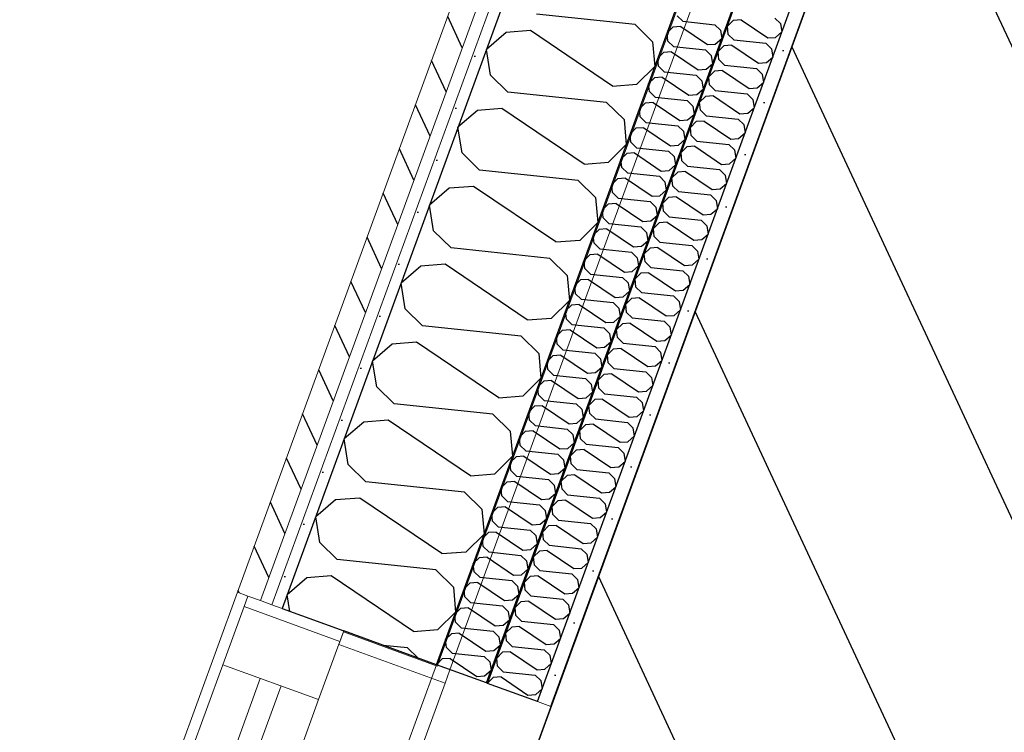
# Model space of a CAD drawing. Header units: millimetres. Extents: x 112481703 to 112588235, y 1264638581 to 1264713486.
# Tile 361 of 487: x 112574795 to 112575683, y 1264682678 to 1264683321. Entities that reach past the tile are written whole.
import ezdxf

# ---------------------------------------------------------------- set-up
doc = ezdxf.new("R2010")
doc.units = ezdxf.units.MM
doc.header["$LTSCALE"] = 0.5
doc.header["$MEASUREMENT"] = 0
doc.linetypes.add('PLINE', pattern=[0])
for name, color, linetype, lineweight in [('234- Vinduer_ dører_ porter', 7, 'Continuous', 0), ('235- Utvendig kledning og overflate', 7, 'Continuous', 0), ('236- Innvendig kledning og overflate', 7, 'Continuous', 0), ('262- Taktekking', 7, 'Continuous', 0)]:
    doc.layers.add(name, color=color, linetype=linetype, lineweight=lineweight)
for name, color, linetype in [('862- M___Nettoareal', 7, 'Continuous'), ('862- M___Nettoareal(Polylinje)', 7, 'Continuous'), ('LA_farge_dekke_asfalt2', 7, 'Continuous'), ('Yttervegger.A225', 7, 'Continuous'), ('Yttervegger.A225 (Skravur)', 7, 'Continuous')]:
    doc.layers.add(name, color=color, linetype=linetype)
pattern_1 = [(249.956, (112557650, 1264717795), (-81.357, 29.68231), [0, -50]), (249.956, (112557682.11, 1264717756.67), (-81.357, 29.68231), [0, -50])]

# ---------------------------------------------------------------- blocks, each defined once
blk = doc.blocks.new('Korridor_14_9', base_point=(112576467.69, 1264681824.89))
at = {"layer": '862- M___Nettoareal(Polylinje)', "linetype": 'PLINE', "flags": 128}
blk.add_lwpolyline([(112572601.77, 1264674908.62), (112573784.51, 1264674477.11), (112574626.15, 1264676783.97), (112575767.2, 1264676367.67), (112576177.67, 1264676217.91), (112577188.97, 1264678989.83), (112578571.29, 1264682778.66), (112579511.2, 1264685354.88), (112580089.16, 1264686939.02), (112578574.08, 1264687491.78), (112577945.57, 1264685769.06), (112576575.95, 1264686268.75), (112573384.41, 1264677520.97), (112565766.91, 1264680300.14), (112564833.5, 1264677741.73), (112566533.44, 1264677121.53), (112567763.15, 1264676672.88), (112567763.5, 1264676673.82), (112569134.12, 1264676173.76)], close=True, dxfattribs=at)
blk = doc.blocks.new('*X106', base_point=(112557650, 1264717795))
at = {"layer": 'Yttervegger.A225 (Skravur)', "linetype": 'PLINE'}
for p, q in [((112575350.07, 1264683316.36), (112575261.07, 1264683325.72)), ((112575350.07, 1264683316.36), (112575365.78, 1264683300.91)), ((112575233.72, 1264683309.25), (112575215.99, 1264683293.95)), ((112575255.68, 1264683310.95), (112575233.72, 1264683309.25)), ((112575329.8, 1264683260.8), (112575255.68, 1264683310.95)), ((112575365.78, 1264683300.91), (112575367.86, 1264683278.39)), ((112575219.7, 1264683270.83), (112575215.99, 1264683293.95)), ((112575235.41, 1264683255.39), (112575219.7, 1264683270.83)), ((112575351.76, 1264683262.5), (112575367.86, 1264683278.39)), ((112575329.8, 1264683260.8), (112575351.76, 1264683262.5)), ((112575324.41, 1264683246.02), (112575235.41, 1264683255.39)), ((112575324.41, 1264683246.02), (112575340.12, 1264683230.58)), ((112575208.06, 1264683238.91), (112575190.33, 1264683223.62)), ((112575230.02, 1264683240.61), (112575208.06, 1264683238.91)), ((112575304.14, 1264683190.47), (112575230.02, 1264683240.61)), ((112575340.12, 1264683230.58), (112575342.2, 1264683208.06)), ((112575194.04, 1264683200.5), (112575190.33, 1264683223.62)), ((112575326.1, 1264683192.17), (112575342.2, 1264683208.06)), ((112575209.75, 1264683185.06), (112575194.04, 1264683200.5)), ((112575304.14, 1264683190.47), (112575326.1, 1264683192.17)), ((112575298.75, 1264683175.69), (112575209.75, 1264683185.06)), ((112575298.75, 1264683175.69), (112575314.46, 1264683160.25)), ((112575182.4, 1264683168.58), (112575164.67, 1264683153.29)), ((112575204.36, 1264683170.28), (112575182.4, 1264683168.58)), ((112575278.48, 1264683120.14), (112575204.36, 1264683170.28)), ((112575314.46, 1264683160.25), (112575316.54, 1264683137.73)), ((112575168.38, 1264683130.17), (112575164.67, 1264683153.29)), ((112575300.44, 1264683121.84), (112575316.54, 1264683137.73)), ((112575184.09, 1264683114.73), (112575168.38, 1264683130.17)), ((112575278.48, 1264683120.14), (112575300.44, 1264683121.84)), ((112575273.09, 1264683105.36), (112575184.09, 1264683114.73)), ((112575273.09, 1264683105.36), (112575288.79, 1264683089.92)), ((112575156.74, 1264683098.25), (112575139.01, 1264683082.95)), ((112575178.7, 1264683099.95), (112575156.74, 1264683098.25)), ((112575252.82, 1264683049.8), (112575178.7, 1264683099.95)), ((112575288.79, 1264683089.92), (112575290.88, 1264683067.39)), ((112575142.72, 1264683059.84), (112575139.01, 1264683082.95)), ((112575274.78, 1264683051.5), (112575290.88, 1264683067.39)), ((112575158.43, 1264683044.39), (112575142.72, 1264683059.84)), ((112575252.82, 1264683049.8), (112575274.78, 1264683051.5)), ((112575247.43, 1264683035.03), (112575158.43, 1264683044.39)), ((112575247.43, 1264683035.03), (112575263.13, 1264683019.58)), ((112575131.08, 1264683027.92), (112575113.35, 1264683012.62)), ((112575153.04, 1264683029.62), (112575131.08, 1264683027.92)), ((112575227.16, 1264682979.47), (112575153.04, 1264683029.62)), ((112575117.06, 1264682989.5), (112575113.35, 1264683012.62)), ((112575263.13, 1264683019.58), (112575265.22, 1264682997.06)), ((112575249.12, 1264682981.17), (112575265.22, 1264682997.06)), ((112575132.77, 1264682974.06), (112575117.06, 1264682989.5)), ((112575227.16, 1264682979.47), (112575249.12, 1264682981.17)), ((112575221.77, 1264682964.69), (112575132.77, 1264682974.06)), ((112575127.38, 1264682959.28), (112575105.42, 1264682957.58)), ((112575201.5, 1264682909.14), (112575127.38, 1264682959.28)), ((112575221.77, 1264682964.69), (112575237.47, 1264682949.25)), ((112575105.42, 1264682957.58), (112575087.69, 1264682942.29)), ((112575091.4, 1264682919.17), (112575087.69, 1264682942.29)), ((112575237.47, 1264682949.25), (112575239.56, 1264682926.73)), ((112575223.46, 1264682910.84), (112575239.56, 1264682926.73)), ((112575107.11, 1264682903.73), (112575091.4, 1264682919.17)), ((112575201.5, 1264682909.14), (112575223.46, 1264682910.84)), ((112575196.11, 1264682894.36), (112575107.11, 1264682903.73)), ((112575101.72, 1264682888.95), (112575079.76, 1264682887.25)), ((112575175.84, 1264682838.81), (112575101.72, 1264682888.95)), ((112575196.11, 1264682894.36), (112575211.81, 1264682878.92)), ((112575079.76, 1264682887.25), (112575062.03, 1264682871.96)), ((112575065.74, 1264682848.84), (112575062.03, 1264682871.96)), ((112575211.81, 1264682878.92), (112575213.9, 1264682856.4)), ((112575197.8, 1264682840.51), (112575213.9, 1264682856.4)), ((112575081.45, 1264682833.4), (112575065.74, 1264682848.84)), ((112575175.84, 1264682838.81), (112575197.8, 1264682840.51)), ((112575170.45, 1264682824.03), (112575081.45, 1264682833.4)), ((112575076.06, 1264682818.62), (112575054.1, 1264682816.92)), ((112575150.18, 1264682768.47), (112575076.06, 1264682818.62)), ((112575170.45, 1264682824.03), (112575186.15, 1264682808.59)), ((112575054.1, 1264682816.92), (112575036.37, 1264682801.62)), ((112575186.15, 1264682808.59), (112575188.24, 1264682786.06)), ((112575038.77, 1264682786.69), (112575036.37, 1264682801.62)), ((112575172.14, 1264682770.17), (112575188.24, 1264682786.06)), ((112575150.18, 1264682768.47), (112575172.14, 1264682770.17)), ((112575144.79, 1264682753.7), (112575122.9, 1264682756)), ((112575144.79, 1264682753.7), (112575153.98, 1264682744.66))]:
    blk.add_line(p, q, dxfattribs=at)
blk = doc.blocks.new('Vindu[2]', base_point=(112557650, 1264717795))
at = {"layer": '234- Vinduer_ dører_ porter', "linetype": 'PLINE'}
for p, q in [((112574991.45, 1264682803.96), (112574515.04, 1264681498.15)), ((112574991.45, 1264682803.96), (112575000.84, 1264682800.53)), ((112575000.84, 1264682800.53), (112574997.42, 1264682791.14)), ((112575000.84, 1264682800.53), (112575012.12, 1264682796.42)), ((112575000.84, 1264682800.53), (112575012.12, 1264682796.42)), ((112574997.42, 1264682791.14), (112574978.22, 1264682738.53)), ((112575083.84, 1264682759.6), (112574997.42, 1264682791.14)), ((112575012.12, 1264682796.42), (112575022.45, 1264682792.65)), ((112575012.12, 1264682796.42), (112575022.45, 1264682792.65)), ((112575022.45, 1264682792.65), (112575031.85, 1264682789.22)), ((112575022.45, 1264682792.65), (112575031.85, 1264682789.22)), ((112575031.85, 1264682789.22), (112575087.27, 1264682769)), ((112575031.85, 1264682789.22), (112575087.27, 1264682769)), ((112575083.84, 1264682759.6), (112575087.27, 1264682769)), ((112575064.65, 1264682707), (112575083.84, 1264682759.6)), ((112575082.82, 1264682756.79), (112575178.64, 1264682721.83)), ((112574978.22, 1264682738.53), (112574547.05, 1264681556.73)), ((112574978.22, 1264682738.53), (112575064.65, 1264682707)), ((112575183.09, 1264682734.04), (112575178.64, 1264682721.83)), ((112575012.04, 1264682726.19), (112574580.87, 1264681544.39)), ((112575178.64, 1264682721.83), (112574711.14, 1264681440.44)), ((112574599.66, 1264681537.53), (112575030.83, 1264682719.33)), ((112574633.48, 1264681525.19), (112575064.65, 1264682707))]:
    blk.add_line(p, q, dxfattribs=at)
blk = doc.blocks.new('*X567', base_point=(112557650, 1264717795))
at = {"layer": 'Yttervegger.A225 (Skravur)', "linetype": 'PLINE'}
for p, q in [((112575438.53, 1264683319.98), (112575433.31, 1264683314.82)), ((112575433.98, 1264683307.52), (112575433.31, 1264683314.82)), ((112575445.65, 1264683320.53), (112575438.53, 1264683319.98)), ((112575445.65, 1264683320.53), (112575469.69, 1264683304.26)), ((112575476.26, 1264683322.28), (112575481.36, 1264683317.27)), ((112575481.36, 1264683317.27), (112575482.56, 1264683309.78)), ((112575439.08, 1264683302.51), (112575433.98, 1264683307.52)), ((112575476.81, 1264683304.81), (112575482.56, 1264683309.78)), ((112575430.21, 1264683297.16), (112575424.99, 1264683292.01)), ((112575437.33, 1264683297.72), (112575430.21, 1264683297.16)), ((112575437.33, 1264683297.72), (112575461.37, 1264683281.45)), ((112575439.08, 1264683302.51), (112575467.94, 1264683299.47)), ((112575467.94, 1264683299.47), (112575473.04, 1264683294.46)), ((112575469.69, 1264683304.26), (112575476.81, 1264683304.81)), ((112575425.66, 1264683284.71), (112575424.99, 1264683292.01)), ((112575473.04, 1264683294.46), (112575474.24, 1264683286.96)), ((112575430.76, 1264683279.7), (112575425.66, 1264683284.71)), ((112575430.76, 1264683279.7), (112575459.62, 1264683276.66)), ((112575461.37, 1264683281.45), (112575468.49, 1264683282)), ((112575468.49, 1264683282), (112575474.24, 1264683286.96)), ((112575421.88, 1264683274.35), (112575416.66, 1264683269.2)), ((112575429.01, 1264683274.91), (112575421.88, 1264683274.35)), ((112575429.01, 1264683274.91), (112575453.05, 1264683258.64)), ((112575459.62, 1264683276.66), (112575464.71, 1264683271.65)), ((112575464.71, 1264683271.65), (112575465.92, 1264683264.15)), ((112575417.34, 1264683261.9), (112575416.66, 1264683269.2)), ((112575422.43, 1264683256.89), (112575417.34, 1264683261.9)), ((112575460.17, 1264683259.19), (112575465.92, 1264683264.15)), ((112575422.43, 1264683256.89), (112575451.3, 1264683253.85)), ((112575451.3, 1264683253.85), (112575456.39, 1264683248.84)), ((112575453.05, 1264683258.64), (112575460.17, 1264683259.19)), ((112575413.56, 1264683251.54), (112575408.34, 1264683246.39)), ((112575409.02, 1264683239.09), (112575408.34, 1264683246.39)), ((112575420.68, 1264683252.09), (112575413.56, 1264683251.54)), ((112575420.68, 1264683252.09), (112575444.72, 1264683235.83)), ((112575456.39, 1264683248.84), (112575457.6, 1264683241.34)), ((112575414.11, 1264683234.08), (112575409.02, 1264683239.09)), ((112575444.72, 1264683235.83), (112575451.85, 1264683236.38)), ((112575451.85, 1264683236.38), (112575457.6, 1264683241.34)), ((112575405.24, 1264683228.73), (112575400.02, 1264683223.58)), ((112575412.36, 1264683229.28), (112575405.24, 1264683228.73)), ((112575412.36, 1264683229.28), (112575436.4, 1264683213.02)), ((112575414.11, 1264683234.08), (112575442.97, 1264683231.04)), ((112575442.97, 1264683231.04), (112575448.07, 1264683226.03)), ((112575448.07, 1264683226.03), (112575449.27, 1264683218.53)), ((112575400.69, 1264683216.27), (112575400.02, 1264683223.58)), ((112575443.52, 1264683213.57), (112575449.27, 1264683218.53)), ((112575405.79, 1264683211.27), (112575400.69, 1264683216.27)), ((112575405.79, 1264683211.27), (112575434.65, 1264683208.23)), ((112575434.65, 1264683208.23), (112575439.75, 1264683203.22)), ((112575436.4, 1264683213.02), (112575443.52, 1264683213.57)), ((112575396.92, 1264683205.92), (112575391.7, 1264683200.77)), ((112575392.37, 1264683193.46), (112575391.7, 1264683200.77)), ((112575404.04, 1264683206.47), (112575396.92, 1264683205.92)), ((112575404.04, 1264683206.47), (112575428.08, 1264683190.21)), ((112575439.75, 1264683203.22), (112575440.95, 1264683195.72)), ((112575397.47, 1264683188.46), (112575392.37, 1264683193.46)), ((112575428.08, 1264683190.21), (112575435.2, 1264683190.76)), ((112575435.2, 1264683190.76), (112575440.95, 1264683195.72)), ((112575388.6, 1264683183.11), (112575383.37, 1264683177.96)), ((112575395.72, 1264683183.66), (112575388.6, 1264683183.11)), ((112575395.72, 1264683183.66), (112575419.76, 1264683167.4)), ((112575397.47, 1264683188.46), (112575426.33, 1264683185.42)), ((112575426.33, 1264683185.42), (112575431.42, 1264683180.41)), ((112575384.05, 1264683170.65), (112575383.37, 1264683177.96)), ((112575426.88, 1264683167.95), (112575432.63, 1264683172.91)), ((112575431.42, 1264683180.41), (112575432.63, 1264683172.91)), ((112575389.14, 1264683165.65), (112575384.05, 1264683170.65)), ((112575389.14, 1264683165.65), (112575418.01, 1264683162.61)), ((112575419.76, 1264683167.4), (112575426.88, 1264683167.95)), ((112575380.27, 1264683160.3), (112575375.05, 1264683155.15)), ((112575375.73, 1264683147.84), (112575375.05, 1264683155.15)), ((112575387.4, 1264683160.85), (112575380.27, 1264683160.3)), ((112575387.4, 1264683160.85), (112575411.43, 1264683144.59)), ((112575418.01, 1264683162.61), (112575423.1, 1264683157.6)), ((112575423.1, 1264683157.6), (112575424.31, 1264683150.1)), ((112575380.82, 1264683142.83), (112575375.73, 1264683147.84)), ((112575418.56, 1264683145.14), (112575424.31, 1264683150.1)), ((112575371.95, 1264683137.49), (112575366.73, 1264683132.34)), ((112575379.07, 1264683138.04), (112575371.95, 1264683137.49)), ((112575379.07, 1264683138.04), (112575403.11, 1264683121.78)), ((112575380.82, 1264683142.83), (112575409.69, 1264683139.8)), ((112575409.69, 1264683139.8), (112575414.78, 1264683134.79)), ((112575411.43, 1264683144.59), (112575418.56, 1264683145.14)), ((112575367.41, 1264683125.03), (112575366.73, 1264683132.34)), ((112575414.78, 1264683134.79), (112575415.98, 1264683127.29)), ((112575372.5, 1264683120.02), (112575367.41, 1264683125.03)), ((112575372.5, 1264683120.02), (112575401.36, 1264683116.99)), ((112575403.11, 1264683121.78), (112575410.23, 1264683122.33)), ((112575410.23, 1264683122.33), (112575415.98, 1264683127.29)), ((112575363.63, 1264683114.68), (112575358.41, 1264683109.53)), ((112575370.75, 1264683115.23), (112575363.63, 1264683114.68)), ((112575370.75, 1264683115.23), (112575394.79, 1264683098.97)), ((112575401.36, 1264683116.99), (112575406.46, 1264683111.98)), ((112575406.46, 1264683111.98), (112575407.66, 1264683104.48)), ((112575359.08, 1264683102.22), (112575358.41, 1264683109.53)), ((112575364.18, 1264683097.21), (112575359.08, 1264683102.22)), ((112575401.91, 1264683099.52), (112575407.66, 1264683104.48)), ((112575364.18, 1264683097.21), (112575393.04, 1264683094.18)), ((112575393.04, 1264683094.18), (112575398.14, 1264683089.17)), ((112575394.79, 1264683098.97), (112575401.91, 1264683099.52)), ((112575355.31, 1264683091.87), (112575350.09, 1264683086.72)), ((112575350.76, 1264683079.41), (112575350.09, 1264683086.72)), ((112575362.43, 1264683092.42), (112575355.31, 1264683091.87)), ((112575362.43, 1264683092.42), (112575386.47, 1264683076.16)), ((112575398.14, 1264683089.17), (112575399.34, 1264683081.67)), ((112575355.86, 1264683074.4), (112575350.76, 1264683079.41)), ((112575386.47, 1264683076.16), (112575393.59, 1264683076.71)), ((112575393.59, 1264683076.71), (112575399.34, 1264683081.67)), ((112575346.98, 1264683069.06), (112575341.76, 1264683063.91)), ((112575354.11, 1264683069.61), (112575346.98, 1264683069.06)), ((112575354.11, 1264683069.61), (112575378.15, 1264683053.35)), ((112575355.86, 1264683074.4), (112575384.72, 1264683071.37)), ((112575384.72, 1264683071.37), (112575389.81, 1264683066.36)), ((112575389.81, 1264683066.36), (112575391.02, 1264683058.86)), ((112575342.44, 1264683056.6), (112575341.76, 1264683063.91)), ((112575385.27, 1264683053.9), (112575391.02, 1264683058.86)), ((112575347.53, 1264683051.59), (112575342.44, 1264683056.6)), ((112575347.53, 1264683051.59), (112575376.4, 1264683048.55)), ((112575376.4, 1264683048.55), (112575381.49, 1264683043.55)), ((112575378.15, 1264683053.35), (112575385.27, 1264683053.9)), ((112575338.66, 1264683046.25), (112575333.44, 1264683041.1)), ((112575334.12, 1264683033.79), (112575333.44, 1264683041.1)), ((112575345.78, 1264683046.8), (112575338.66, 1264683046.25)), ((112575345.78, 1264683046.8), (112575369.82, 1264683030.54)), ((112575381.49, 1264683043.55), (112575382.7, 1264683036.05)), ((112575339.21, 1264683028.78), (112575334.12, 1264683033.79)), ((112575369.82, 1264683030.54), (112575376.95, 1264683031.09)), ((112575376.95, 1264683031.09), (112575382.7, 1264683036.05)), ((112575330.34, 1264683023.44), (112575325.12, 1264683018.28)), ((112575337.46, 1264683023.99), (112575330.34, 1264683023.44)), ((112575337.46, 1264683023.99), (112575361.5, 1264683007.73)), ((112575339.21, 1264683028.78), (112575368.08, 1264683025.74)), ((112575368.08, 1264683025.74), (112575373.17, 1264683020.74)), ((112575325.79, 1264683010.98), (112575325.12, 1264683018.28)), ((112575368.62, 1264683008.28), (112575374.37, 1264683013.24)), ((112575373.17, 1264683020.74), (112575374.37, 1264683013.24)), ((112575330.89, 1264683005.97), (112575325.79, 1264683010.98)), ((112575330.89, 1264683005.97), (112575359.75, 1264683002.93)), ((112575361.5, 1264683007.73), (112575368.62, 1264683008.28)), ((112575322.02, 1264683000.63), (112575316.8, 1264682995.47)), ((112575317.47, 1264682988.17), (112575316.8, 1264682995.47)), ((112575329.14, 1264683001.18), (112575322.02, 1264683000.63)), ((112575329.14, 1264683001.18), (112575353.18, 1264682984.92)), ((112575359.75, 1264683002.93), (112575364.85, 1264682997.93)), ((112575364.85, 1264682997.93), (112575366.05, 1264682990.43)), ((112575322.57, 1264682983.16), (112575317.47, 1264682988.17)), ((112575360.3, 1264682985.47), (112575366.05, 1264682990.43)), ((112575313.7, 1264682977.82), (112575308.47, 1264682972.66)), ((112575320.82, 1264682978.37), (112575313.7, 1264682977.82)), ((112575320.82, 1264682978.37), (112575344.86, 1264682962.11)), ((112575322.57, 1264682983.16), (112575351.43, 1264682980.12)), ((112575351.43, 1264682980.12), (112575356.52, 1264682975.11)), ((112575353.18, 1264682984.92), (112575360.3, 1264682985.47)), ((112575309.15, 1264682965.36), (112575308.47, 1264682972.66)), ((112575356.52, 1264682975.11), (112575357.73, 1264682967.62)), ((112575314.24, 1264682960.35), (112575309.15, 1264682965.36)), ((112575314.24, 1264682960.35), (112575343.11, 1264682957.31)), ((112575344.86, 1264682962.11), (112575351.98, 1264682962.66)), ((112575351.98, 1264682962.66), (112575357.73, 1264682967.62)), ((112575305.37, 1264682955.01), (112575300.15, 1264682949.85)), ((112575312.5, 1264682955.56), (112575305.37, 1264682955.01)), ((112575312.5, 1264682955.56), (112575336.53, 1264682939.29)), ((112575343.11, 1264682957.31), (112575348.2, 1264682952.3)), ((112575348.2, 1264682952.3), (112575349.41, 1264682944.81)), ((112575300.83, 1264682942.55), (112575300.15, 1264682949.85)), ((112575305.92, 1264682937.54), (112575300.83, 1264682942.55)), ((112575343.66, 1264682939.85), (112575349.41, 1264682944.81)), ((112575304.17, 1264682932.75), (112575297.05, 1264682932.2)), ((112575304.17, 1264682932.75), (112575328.21, 1264682916.48)), ((112575305.92, 1264682937.54), (112575334.79, 1264682934.5)), ((112575334.79, 1264682934.5), (112575339.88, 1264682929.49)), ((112575336.53, 1264682939.29), (112575343.66, 1264682939.85)), ((112575297.05, 1264682932.2), (112575291.83, 1264682927.04)), ((112575292.51, 1264682919.74), (112575291.83, 1264682927.04)), ((112575339.88, 1264682929.49), (112575341.08, 1264682922)), ((112575297.6, 1264682914.73), (112575292.51, 1264682919.74)), ((112575328.21, 1264682916.48), (112575335.34, 1264682917.04)), ((112575335.34, 1264682917.04), (112575341.08, 1264682922)), ((112575288.73, 1264682909.39), (112575283.51, 1264682904.23)), ((112575295.85, 1264682909.94), (112575288.73, 1264682909.39)), ((112575295.85, 1264682909.94), (112575319.89, 1264682893.67)), ((112575297.6, 1264682914.73), (112575326.46, 1264682911.69)), ((112575326.46, 1264682911.69), (112575331.56, 1264682906.68)), ((112575331.56, 1264682906.68), (112575332.76, 1264682899.19)), ((112575284.18, 1264682896.93), (112575283.51, 1264682904.23)), ((112575327.01, 1264682894.22), (112575332.76, 1264682899.19)), ((112575289.28, 1264682891.92), (112575284.18, 1264682896.93)), ((112575289.28, 1264682891.92), (112575318.14, 1264682888.88)), ((112575318.14, 1264682888.88), (112575323.24, 1264682883.87)), ((112575319.89, 1264682893.67), (112575327.01, 1264682894.22)), ((112575280.41, 1264682886.58), (112575275.19, 1264682881.42)), ((112575275.86, 1264682874.12), (112575275.19, 1264682881.42)), ((112575287.53, 1264682887.13), (112575280.41, 1264682886.58)), ((112575287.53, 1264682887.13), (112575311.57, 1264682870.86)), ((112575323.24, 1264682883.87), (112575324.44, 1264682876.37)), ((112575280.96, 1264682869.11), (112575275.86, 1264682874.12)), ((112575311.57, 1264682870.86), (112575318.69, 1264682871.41)), ((112575318.69, 1264682871.41), (112575324.44, 1264682876.37)), ((112575272.08, 1264682863.76), (112575266.86, 1264682858.61)), ((112575279.21, 1264682864.32), (112575272.08, 1264682863.76)), ((112575279.21, 1264682864.32), (112575303.25, 1264682848.05)), ((112575280.96, 1264682869.11), (112575309.82, 1264682866.07)), ((112575309.82, 1264682866.07), (112575314.91, 1264682861.06)), ((112575267.54, 1264682851.31), (112575266.86, 1264682858.61)), ((112575310.37, 1264682848.6), (112575316.12, 1264682853.56)), ((112575314.91, 1264682861.06), (112575316.12, 1264682853.56)), ((112575272.63, 1264682846.3), (112575267.54, 1264682851.31)), ((112575272.63, 1264682846.3), (112575301.5, 1264682843.26)), ((112575303.25, 1264682848.05), (112575310.37, 1264682848.6)), ((112575263.76, 1264682840.95), (112575258.54, 1264682835.8)), ((112575259.22, 1264682828.5), (112575258.54, 1264682835.8)), ((112575270.88, 1264682841.51), (112575263.76, 1264682840.95)), ((112575270.88, 1264682841.51), (112575294.92, 1264682825.24)), ((112575301.5, 1264682843.26), (112575306.59, 1264682838.25)), ((112575306.59, 1264682838.25), (112575307.8, 1264682830.75)), ((112575264.31, 1264682823.49), (112575259.22, 1264682828.5)), ((112575302.05, 1264682825.79), (112575307.8, 1264682830.75)), ((112575255.44, 1264682818.14), (112575250.22, 1264682812.99)), ((112575262.56, 1264682818.69), (112575255.44, 1264682818.14)), ((112575262.56, 1264682818.69), (112575286.6, 1264682802.43)), ((112575264.31, 1264682823.49), (112575293.18, 1264682820.45)), ((112575293.18, 1264682820.45), (112575298.27, 1264682815.44)), ((112575294.92, 1264682825.24), (112575302.05, 1264682825.79)), ((112575250.89, 1264682805.68), (112575250.22, 1264682812.99)), ((112575298.27, 1264682815.44), (112575299.47, 1264682807.94)), ((112575255.99, 1264682800.68), (112575250.89, 1264682805.68)), ((112575255.99, 1264682800.68), (112575284.85, 1264682797.64)), ((112575286.6, 1264682802.43), (112575293.72, 1264682802.98)), ((112575293.72, 1264682802.98), (112575299.47, 1264682807.94)), ((112575247.12, 1264682795.33), (112575241.9, 1264682790.18)), ((112575254.24, 1264682795.88), (112575247.12, 1264682795.33)), ((112575254.24, 1264682795.88), (112575278.28, 1264682779.62)), ((112575284.85, 1264682797.64), (112575289.95, 1264682792.63)), ((112575289.95, 1264682792.63), (112575291.15, 1264682785.13)), ((112575242.57, 1264682782.87), (112575241.9, 1264682790.18)), ((112575247.67, 1264682777.87), (112575242.57, 1264682782.87)), ((112575285.4, 1264682780.17), (112575291.15, 1264682785.13)), ((112575245.92, 1264682773.07), (112575238.8, 1264682772.52)), ((112575245.92, 1264682773.07), (112575269.96, 1264682756.81)), ((112575247.67, 1264682777.87), (112575276.53, 1264682774.83)), ((112575276.53, 1264682774.83), (112575281.63, 1264682769.82)), ((112575278.28, 1264682779.62), (112575285.4, 1264682780.17)), ((112575238.8, 1264682772.52), (112575233.58, 1264682767.37)), ((112575234.25, 1264682760.06), (112575233.58, 1264682767.37)), ((112575281.63, 1264682769.82), (112575282.83, 1264682762.32)), ((112575239.34, 1264682755.06), (112575234.25, 1264682760.06)), ((112575239.34, 1264682755.06), (112575268.21, 1264682752.02)), ((112575269.96, 1264682756.81), (112575277.08, 1264682757.36)), ((112575277.08, 1264682757.36), (112575282.83, 1264682762.32)), ((112575230.47, 1264682749.71), (112575225.25, 1264682744.56)), ((112575237.6, 1264682750.26), (112575230.47, 1264682749.71)), ((112575237.6, 1264682750.26), (112575261.63, 1264682734)), ((112575268.21, 1264682752.02), (112575273.3, 1264682747.01)), ((112575273.3, 1264682747.01), (112575274.51, 1264682739.51)), ((112575225.93, 1264682737.25), (112575225.25, 1264682744.56)), ((112575231.02, 1264682732.24), (112575225.93, 1264682737.25)), ((112575268.76, 1264682734.55), (112575274.51, 1264682739.51)), ((112575231.02, 1264682732.24), (112575259.89, 1264682729.21)), ((112575259.89, 1264682729.21), (112575264.98, 1264682724.2)), ((112575261.63, 1264682734), (112575268.76, 1264682734.55)), ((112575222.15, 1264682726.9), (112575216.93, 1264682721.75)), ((112575216.94, 1264682721.69), (112575216.93, 1264682721.75)), ((112575229.27, 1264682727.45), (112575222.15, 1264682726.9)), ((112575229.27, 1264682727.45), (112575253.31, 1264682711.19)), ((112575264.98, 1264682724.2), (112575266.18, 1264682716.7)), ((112575253.31, 1264682711.19), (112575260.44, 1264682711.74)), ((112575260.44, 1264682711.74), (112575266.18, 1264682716.7))]:
    blk.add_line(p, q, dxfattribs=at)
blk = doc.blocks.new('*X571', base_point=(112557650, 1264717795))
at = {"layer": 'Yttervegger.A225 (Skravur)', "linetype": 'PLINE'}
for p, q in [((112575393.05, 1264683319.3), (112575387.95, 1264683324.31)), ((112575391.3, 1264683314.51), (112575384.17, 1264683313.96)), ((112575391.3, 1264683314.51), (112575415.34, 1264683298.25)), ((112575393.05, 1264683319.3), (112575421.91, 1264683316.27)), ((112575421.91, 1264683316.27), (112575427, 1264683311.26)), ((112575384.17, 1264683313.96), (112575378.95, 1264683308.81)), ((112575379.63, 1264683301.5), (112575378.95, 1264683308.81)), ((112575427, 1264683311.26), (112575428.21, 1264683303.76)), ((112575384.72, 1264683296.49), (112575379.63, 1264683301.5)), ((112575415.34, 1264683298.25), (112575422.46, 1264683298.8)), ((112575422.46, 1264683298.8), (112575428.21, 1264683303.76)), ((112575375.85, 1264683291.15), (112575370.63, 1264683285.99)), ((112575382.97, 1264683291.7), (112575375.85, 1264683291.15)), ((112575382.97, 1264683291.7), (112575407.01, 1264683275.44)), ((112575384.72, 1264683296.49), (112575413.59, 1264683293.45)), ((112575413.59, 1264683293.45), (112575418.68, 1264683288.45)), ((112575418.68, 1264683288.45), (112575419.89, 1264683280.95)), ((112575371.31, 1264683278.69), (112575370.63, 1264683285.99)), ((112575414.14, 1264683275.99), (112575419.89, 1264683280.95)), ((112575376.4, 1264683273.68), (112575371.31, 1264683278.69)), ((112575376.4, 1264683273.68), (112575405.27, 1264683270.64)), ((112575405.27, 1264683270.64), (112575410.36, 1264683265.64)), ((112575407.01, 1264683275.44), (112575414.14, 1264683275.99)), ((112575367.53, 1264683268.34), (112575362.31, 1264683263.18)), ((112575362.98, 1264683255.88), (112575362.31, 1264683263.18)), ((112575374.65, 1264683268.89), (112575367.53, 1264683268.34)), ((112575374.65, 1264683268.89), (112575398.69, 1264683252.63)), ((112575410.36, 1264683265.64), (112575411.56, 1264683258.14)), ((112575368.08, 1264683250.87), (112575362.98, 1264683255.88)), ((112575398.69, 1264683252.63), (112575405.81, 1264683253.18)), ((112575405.81, 1264683253.18), (112575411.56, 1264683258.14)), ((112575359.21, 1264683245.53), (112575353.99, 1264683240.37)), ((112575366.33, 1264683246.08), (112575359.21, 1264683245.53)), ((112575366.33, 1264683246.08), (112575390.37, 1264683229.82)), ((112575368.08, 1264683250.87), (112575396.94, 1264683247.83)), ((112575396.94, 1264683247.83), (112575402.04, 1264683242.83)), ((112575354.66, 1264683233.07), (112575353.99, 1264683240.37)), ((112575397.49, 1264683230.37), (112575403.24, 1264683235.33)), ((112575402.04, 1264683242.83), (112575403.24, 1264683235.33)), ((112575359.76, 1264683228.06), (112575354.66, 1264683233.07)), ((112575359.76, 1264683228.06), (112575388.62, 1264683225.02)), ((112575390.37, 1264683229.82), (112575397.49, 1264683230.37)), ((112575350.89, 1264683222.72), (112575345.66, 1264683217.56)), ((112575346.34, 1264683210.26), (112575345.66, 1264683217.56)), ((112575358.01, 1264683223.27), (112575350.89, 1264683222.72)), ((112575358.01, 1264683223.27), (112575382.05, 1264683207)), ((112575388.62, 1264683225.02), (112575393.71, 1264683220.01)), ((112575393.71, 1264683220.01), (112575394.92, 1264683212.52)), ((112575351.43, 1264683205.25), (112575346.34, 1264683210.26)), ((112575389.17, 1264683207.56), (112575394.92, 1264683212.52)), ((112575342.56, 1264683199.91), (112575337.34, 1264683194.75)), ((112575349.69, 1264683200.46), (112575342.56, 1264683199.91)), ((112575349.69, 1264683200.46), (112575373.72, 1264683184.19)), ((112575351.43, 1264683205.25), (112575380.3, 1264683202.21)), ((112575380.3, 1264683202.21), (112575385.39, 1264683197.2)), ((112575382.05, 1264683207), (112575389.17, 1264683207.56)), ((112575338.02, 1264683187.45), (112575337.34, 1264683194.75)), ((112575385.39, 1264683197.2), (112575386.6, 1264683189.71)), ((112575343.11, 1264683182.44), (112575338.02, 1264683187.45)), ((112575343.11, 1264683182.44), (112575371.98, 1264683179.4)), ((112575373.72, 1264683184.19), (112575380.85, 1264683184.75)), ((112575380.85, 1264683184.75), (112575386.6, 1264683189.71)), ((112575334.24, 1264683177.1), (112575329.02, 1264683171.94)), ((112575341.36, 1264683177.65), (112575334.24, 1264683177.1)), ((112575341.36, 1264683177.65), (112575365.4, 1264683161.38)), ((112575371.98, 1264683179.4), (112575377.07, 1264683174.39)), ((112575377.07, 1264683174.39), (112575378.27, 1264683166.9)), ((112575329.7, 1264683164.64), (112575329.02, 1264683171.94)), ((112575334.79, 1264683159.63), (112575329.7, 1264683164.64)), ((112575372.53, 1264683161.93), (112575378.27, 1264683166.9)), ((112575333.04, 1264683154.84), (112575325.92, 1264683154.29)), ((112575333.04, 1264683154.84), (112575357.08, 1264683138.57)), ((112575334.79, 1264683159.63), (112575363.65, 1264683156.59)), ((112575363.65, 1264683156.59), (112575368.75, 1264683151.58)), ((112575365.4, 1264683161.38), (112575372.53, 1264683161.93)), ((112575325.92, 1264683154.29), (112575320.7, 1264683149.13)), ((112575321.37, 1264683141.83), (112575320.7, 1264683149.13)), ((112575368.75, 1264683151.58), (112575369.95, 1264683144.09)), ((112575326.47, 1264683136.82), (112575321.37, 1264683141.83)), ((112575357.08, 1264683138.57), (112575364.2, 1264683139.12)), ((112575364.2, 1264683139.12), (112575369.95, 1264683144.09)), ((112575317.6, 1264683131.47), (112575312.38, 1264683126.32)), ((112575324.72, 1264683132.03), (112575317.6, 1264683131.47)), ((112575324.72, 1264683132.03), (112575348.76, 1264683115.76)), ((112575326.47, 1264683136.82), (112575355.33, 1264683133.78)), ((112575355.33, 1264683133.78), (112575360.43, 1264683128.77)), ((112575360.43, 1264683128.77), (112575361.63, 1264683121.27)), ((112575313.05, 1264683119.02), (112575312.38, 1264683126.32)), ((112575355.88, 1264683116.31), (112575361.63, 1264683121.27)), ((112575318.15, 1264683114.01), (112575313.05, 1264683119.02)), ((112575318.15, 1264683114.01), (112575347.01, 1264683110.97)), ((112575347.01, 1264683110.97), (112575352.1, 1264683105.96)), ((112575348.76, 1264683115.76), (112575355.88, 1264683116.31)), ((112575309.27, 1264683108.66), (112575304.05, 1264683103.51)), ((112575304.73, 1264683096.21), (112575304.05, 1264683103.51)), ((112575316.4, 1264683109.22), (112575309.27, 1264683108.66)), ((112575316.4, 1264683109.22), (112575340.44, 1264683092.95)), ((112575352.1, 1264683105.96), (112575353.31, 1264683098.46)), ((112575309.82, 1264683091.2), (112575304.73, 1264683096.21)), ((112575340.44, 1264683092.95), (112575347.56, 1264683093.5)), ((112575347.56, 1264683093.5), (112575353.31, 1264683098.46)), ((112575300.95, 1264683085.85), (112575295.73, 1264683080.7)), ((112575308.07, 1264683086.4), (112575300.95, 1264683085.85)), ((112575308.07, 1264683086.4), (112575332.11, 1264683070.14)), ((112575309.82, 1264683091.2), (112575338.69, 1264683088.16)), ((112575338.69, 1264683088.16), (112575343.78, 1264683083.15)), ((112575296.41, 1264683073.4), (112575295.73, 1264683080.7)), ((112575339.24, 1264683070.69), (112575344.99, 1264683075.65)), ((112575343.78, 1264683083.15), (112575344.99, 1264683075.65)), ((112575301.5, 1264683068.39), (112575296.41, 1264683073.4)), ((112575301.5, 1264683068.39), (112575330.37, 1264683065.35)), ((112575332.11, 1264683070.14), (112575339.24, 1264683070.69)), ((112575292.63, 1264683063.04), (112575287.41, 1264683057.89)), ((112575288.08, 1264683050.58), (112575287.41, 1264683057.89)), ((112575299.75, 1264683063.59), (112575292.63, 1264683063.04)), ((112575299.75, 1264683063.59), (112575323.79, 1264683047.33)), ((112575330.37, 1264683065.35), (112575335.46, 1264683060.34)), ((112575335.46, 1264683060.34), (112575336.66, 1264683052.84)), ((112575293.18, 1264683045.58), (112575288.08, 1264683050.58)), ((112575330.91, 1264683047.88), (112575336.66, 1264683052.84)), ((112575284.31, 1264683040.23), (112575279.09, 1264683035.08)), ((112575291.43, 1264683040.78), (112575284.31, 1264683040.23)), ((112575291.43, 1264683040.78), (112575315.47, 1264683024.52)), ((112575293.18, 1264683045.58), (112575322.04, 1264683042.54)), ((112575322.04, 1264683042.54), (112575327.14, 1264683037.53)), ((112575323.79, 1264683047.33), (112575330.91, 1264683047.88)), ((112575279.76, 1264683027.77), (112575279.09, 1264683035.08)), ((112575327.14, 1264683037.53), (112575328.34, 1264683030.03)), ((112575284.86, 1264683022.77), (112575279.76, 1264683027.77)), ((112575284.86, 1264683022.77), (112575313.72, 1264683019.73)), ((112575315.47, 1264683024.52), (112575322.59, 1264683025.07)), ((112575322.59, 1264683025.07), (112575328.34, 1264683030.03)), ((112575275.99, 1264683017.42), (112575270.77, 1264683012.27)), ((112575283.11, 1264683017.97), (112575275.99, 1264683017.42)), ((112575283.11, 1264683017.97), (112575307.15, 1264683001.71)), ((112575313.72, 1264683019.73), (112575318.82, 1264683014.72)), ((112575318.82, 1264683014.72), (112575320.02, 1264683007.22)), ((112575271.44, 1264683004.96), (112575270.77, 1264683012.27)), ((112575276.53, 1264682999.96), (112575271.44, 1264683004.96)), ((112575314.27, 1264683002.26), (112575320.02, 1264683007.22)), ((112575274.79, 1264682995.16), (112575267.66, 1264682994.61)), ((112575274.79, 1264682995.16), (112575298.82, 1264682978.9)), ((112575276.53, 1264682999.96), (112575305.4, 1264682996.92)), ((112575305.4, 1264682996.92), (112575310.49, 1264682991.91)), ((112575307.15, 1264683001.71), (112575314.27, 1264683002.26)), ((112575267.66, 1264682994.61), (112575262.44, 1264682989.46)), ((112575263.12, 1264682982.15), (112575262.44, 1264682989.46)), ((112575310.49, 1264682991.91), (112575311.7, 1264682984.41)), ((112575268.21, 1264682977.14), (112575263.12, 1264682982.15)), ((112575268.21, 1264682977.14), (112575297.08, 1264682974.11)), ((112575298.82, 1264682978.9), (112575305.95, 1264682979.45)), ((112575305.95, 1264682979.45), (112575311.7, 1264682984.41)), ((112575259.34, 1264682971.8), (112575254.12, 1264682966.65)), ((112575266.46, 1264682972.35), (112575259.34, 1264682971.8)), ((112575266.46, 1264682972.35), (112575290.5, 1264682956.09)), ((112575297.08, 1264682974.11), (112575302.17, 1264682969.1)), ((112575302.17, 1264682969.1), (112575303.37, 1264682961.6)), ((112575254.8, 1264682959.34), (112575254.12, 1264682966.65)), ((112575259.89, 1264682954.33), (112575254.8, 1264682959.34)), ((112575297.63, 1264682956.64), (112575303.37, 1264682961.6)), ((112575259.89, 1264682954.33), (112575288.75, 1264682951.3)), ((112575288.75, 1264682951.3), (112575293.85, 1264682946.29)), ((112575290.5, 1264682956.09), (112575297.63, 1264682956.64)), ((112575251.02, 1264682948.99), (112575245.8, 1264682943.84)), ((112575246.47, 1264682936.53), (112575245.8, 1264682943.84)), ((112575258.14, 1264682949.54), (112575251.02, 1264682948.99)), ((112575258.14, 1264682949.54), (112575282.18, 1264682933.28)), ((112575293.85, 1264682946.29), (112575295.05, 1264682938.79)), ((112575251.57, 1264682931.52), (112575246.47, 1264682936.53)), ((112575282.18, 1264682933.28), (112575289.3, 1264682933.83)), ((112575289.3, 1264682933.83), (112575295.05, 1264682938.79)), ((112575242.7, 1264682926.18), (112575237.48, 1264682921.03)), ((112575249.82, 1264682926.73), (112575242.7, 1264682926.18)), ((112575249.82, 1264682926.73), (112575273.86, 1264682910.47)), ((112575251.57, 1264682931.52), (112575280.43, 1264682928.49)), ((112575280.43, 1264682928.49), (112575285.53, 1264682923.48)), ((112575238.15, 1264682913.72), (112575237.48, 1264682921.03)), ((112575280.98, 1264682911.02), (112575286.73, 1264682915.98)), ((112575285.53, 1264682923.48), (112575286.73, 1264682915.98)), ((112575243.25, 1264682908.71), (112575238.15, 1264682913.72)), ((112575243.25, 1264682908.71), (112575272.11, 1264682905.68)), ((112575273.86, 1264682910.47), (112575280.98, 1264682911.02)), ((112575234.37, 1264682903.37), (112575229.15, 1264682898.22)), ((112575229.83, 1264682890.91), (112575229.15, 1264682898.22)), ((112575241.5, 1264682903.92), (112575234.37, 1264682903.37)), ((112575241.5, 1264682903.92), (112575265.54, 1264682887.66)), ((112575272.11, 1264682905.68), (112575277.2, 1264682900.67)), ((112575277.2, 1264682900.67), (112575278.41, 1264682893.17)), ((112575234.92, 1264682885.9), (112575229.83, 1264682890.91)), ((112575265.54, 1264682887.66), (112575272.66, 1264682888.21)), ((112575272.66, 1264682888.21), (112575278.41, 1264682893.17)), ((112575226.05, 1264682880.56), (112575220.83, 1264682875.41)), ((112575233.18, 1264682881.11), (112575226.05, 1264682880.56)), ((112575233.18, 1264682881.11), (112575257.21, 1264682864.85)), ((112575234.92, 1264682885.9), (112575263.79, 1264682882.86)), ((112575263.79, 1264682882.86), (112575268.88, 1264682877.86)), ((112575221.51, 1264682868.1), (112575220.83, 1264682875.41)), ((112575268.88, 1264682877.86), (112575270.09, 1264682870.36)), ((112575226.6, 1264682863.09), (112575221.51, 1264682868.1)), ((112575226.6, 1264682863.09), (112575255.47, 1264682860.05)), ((112575257.21, 1264682864.85), (112575264.34, 1264682865.4)), ((112575264.34, 1264682865.4), (112575270.09, 1264682870.36)), ((112575217.73, 1264682857.75), (112575212.51, 1264682852.59)), ((112575224.85, 1264682858.3), (112575217.73, 1264682857.75)), ((112575224.85, 1264682858.3), (112575248.89, 1264682842.04)), ((112575255.47, 1264682860.05), (112575260.56, 1264682855.05)), ((112575260.56, 1264682855.05), (112575261.76, 1264682847.55)), ((112575213.18, 1264682845.29), (112575212.51, 1264682852.59)), ((112575218.28, 1264682840.28), (112575213.18, 1264682845.29)), ((112575256.01, 1264682842.59), (112575261.76, 1264682847.55)), ((112575209.41, 1264682834.94), (112575204.19, 1264682829.78)), ((112575216.53, 1264682835.49), (112575209.41, 1264682834.94)), ((112575216.53, 1264682835.49), (112575240.57, 1264682819.23)), ((112575218.28, 1264682840.28), (112575247.14, 1264682837.24)), ((112575247.14, 1264682837.24), (112575252.24, 1264682832.24)), ((112575248.89, 1264682842.04), (112575256.01, 1264682842.59)), ((112575204.86, 1264682822.48), (112575204.19, 1264682829.78)), ((112575252.24, 1264682832.24), (112575253.44, 1264682824.74)), ((112575209.96, 1264682817.47), (112575204.86, 1264682822.48)), ((112575209.96, 1264682817.47), (112575238.82, 1264682814.43)), ((112575240.57, 1264682819.23), (112575247.69, 1264682819.78)), ((112575247.69, 1264682819.78), (112575253.44, 1264682824.74)), ((112575201.09, 1264682812.13), (112575195.87, 1264682806.97)), ((112575208.21, 1264682812.68), (112575201.09, 1264682812.13)), ((112575208.21, 1264682812.68), (112575232.25, 1264682796.41)), ((112575238.82, 1264682814.43), (112575243.92, 1264682809.42)), ((112575243.92, 1264682809.42), (112575245.12, 1264682801.93)), ((112575196.54, 1264682799.67), (112575195.87, 1264682806.97)), ((112575201.63, 1264682794.66), (112575196.54, 1264682799.67)), ((112575239.37, 1264682796.97), (112575245.12, 1264682801.93)), ((112575201.63, 1264682794.66), (112575230.5, 1264682791.62)), ((112575230.5, 1264682791.62), (112575235.59, 1264682786.61)), ((112575232.25, 1264682796.41), (112575239.37, 1264682796.97)), ((112575192.76, 1264682789.32), (112575187.54, 1264682784.16)), ((112575188.22, 1264682776.86), (112575187.54, 1264682784.16)), ((112575199.89, 1264682789.87), (112575192.76, 1264682789.32)), ((112575199.89, 1264682789.87), (112575223.93, 1264682773.6)), ((112575235.59, 1264682786.61), (112575236.8, 1264682779.12)), ((112575193.31, 1264682771.85), (112575188.22, 1264682776.86)), ((112575223.93, 1264682773.6), (112575231.05, 1264682774.16)), ((112575231.05, 1264682774.16), (112575236.8, 1264682779.12)), ((112575184.44, 1264682766.51), (112575179.22, 1264682761.35)), ((112575191.56, 1264682767.06), (112575184.44, 1264682766.51)), ((112575191.56, 1264682767.06), (112575215.6, 1264682750.79)), ((112575193.31, 1264682771.85), (112575222.18, 1264682768.81)), ((112575222.18, 1264682768.81), (112575227.27, 1264682763.8)), ((112575179.9, 1264682754.05), (112575179.22, 1264682761.35)), ((112575222.73, 1264682751.35), (112575228.47, 1264682756.31)), ((112575227.27, 1264682763.8), (112575228.47, 1264682756.31)), ((112575184.99, 1264682749.04), (112575179.9, 1264682754.05)), ((112575184.99, 1264682749.04), (112575213.85, 1264682746)), ((112575215.6, 1264682750.79), (112575222.73, 1264682751.35)), ((112575176.12, 1264682743.7), (112575170.9, 1264682738.54)), ((112575170.9, 1264682738.49), (112575170.9, 1264682738.54)), ((112575183.24, 1264682744.25), (112575176.12, 1264682743.7)), ((112575183.24, 1264682744.25), (112575207.28, 1264682727.98)), ((112575213.85, 1264682746), (112575218.95, 1264682740.99)), ((112575218.95, 1264682740.99), (112575220.15, 1264682733.5)), ((112575207.28, 1264682727.98), (112575214.4, 1264682728.53)), ((112575214.4, 1264682728.53), (112575220.15, 1264682733.5))]:
    blk.add_line(p, q, dxfattribs=at)
blk = doc.blocks.new('Simple Window Opening[50]', base_point=(112557650, 1264717795))
at = {"layer": '234- Vinduer_ dører_ porter', "linetype": 'PLINE'}
for p, q in [((112574694.47, 1264681432.69), (112575170.88, 1264682738.49)), ((112575215.97, 1264682722.04), (112575170.88, 1264682738.49)), ((112575216.91, 1264682721.7), (112575215.97, 1264682722.04)), ((112575262.01, 1264682705.25), (112575216.91, 1264682721.7)), ((112575274.22, 1264682700.79), (112575262.01, 1264682705.25)), ((112574797.81, 1264681394.99), (112575274.22, 1264682700.79))]:
    blk.add_line(p, q, dxfattribs=at)

msp = doc.modelspace()

# ---------------------------------------------------------------- hatches: boundary and pattern name
at = {"layer": '262- Taktekking', "linetype": 'Continuous'}
h = msp.add_hatch(dxfattribs=at)
h.set_pattern_fill('Membran', color=256, style=0, pattern_type=2)
h.set_pattern_definition([(249.956, (112557650, 1264717795), (-65.76007, 23.99193), [])])
h.paths.add_polyline_path([(112575216.91, 1264682721.7), (112575974.37, 1264684797.84), (112575973.43, 1264684798.18), (112575215.97, 1264682722.04)])
at = {"layer": 'LA_farge_dekke_asfalt2', "linetype": 'Continuous'}
h = msp.add_hatch(dxfattribs=at)
h.set_pattern_fill('Murverk', color=256, style=0, pattern_type=2)
h.set_pattern_definition([(294.956, (112557650, 1264717795), (163.1938, 75.94596), [])])
h.paths.add_polyline_path([(112562670.28, 1264672618.44), (112565507.41, 1264680394.81), (112573384.41, 1264677520.97), (112579262.36, 1264693631.99), (112587341.37, 1264690684.44), (112579714.93, 1264669780.94), (112576475.27, 1264670962.9), (112575386.63, 1264667979.01)])
at = {"layer": 'Yttervegger.A225 (Skravur)', "linetype": 'Continuous'}
h = msp.add_hatch(dxfattribs=at)
h.set_pattern_fill('Skrålinjer_1', color=256, style=0, pattern_type=2)
h.set_pattern_definition([(294.95599, (112557650, 1264717795), (27.198964, 12.65766), [])])
h.paths.add_polyline_path([(112575758.3, 1264684876.67), (112575748.91, 1264684880.1), (112574991.45, 1264682803.96), (112575000.84, 1264682800.53), (112575012.12, 1264682796.42), (112575769.58, 1264684872.56)])
h = msp.add_hatch(dxfattribs=at)
h.set_pattern_fill('Prikker_tett', color=256, style=0, pattern_type=2)
h.set_pattern_definition(pattern_1)
h.paths.add_polyline_path([(112575789.31, 1264684865.36), (112575779.91, 1264684868.79), (112575022.45, 1264682792.65), (112575031.85, 1264682789.22)])
for points in [[(112575928.34, 1264684814.63), (112575170.88, 1264682738.49), (112575171.82, 1264682738.15), (112575929.28, 1264684814.29)], [(112575171.48, 1264682737.21), (112575171.82, 1264682738.15), (112575170.88, 1264682738.49), (112575087.27, 1264682769), (112575086.93, 1264682768.06)]]:
    msp.add_hatch(color=256, dxfattribs=at).paths.add_polyline_path(points)
h = msp.add_hatch(dxfattribs=at)
h.set_pattern_fill('Prikker_tett', color=256, style=0, pattern_type=2)
h.set_pattern_definition(pattern_1)
h.paths.add_polyline_path([(112575940.55, 1264684810.18), (112575929.28, 1264684814.29), (112575171.82, 1264682738.15), (112575183.09, 1264682734.04)])
h = msp.add_hatch(dxfattribs=at)
h.set_pattern_fill('Prikker_tett', color=256, style=0, pattern_type=2)
h.set_pattern_definition(pattern_1)
h.paths.add_polyline_path([(112576019.47, 1264684781.39), (112575262.01, 1264682705.25), (112575274.22, 1264682700.79), (112576031.68, 1264684776.93), (112576022.28, 1264684780.36)])
h = msp.add_hatch(dxfattribs=at)
h.set_pattern_fill('Prikker_tett', color=256, style=0, pattern_type=2)
h.set_pattern_definition(pattern_1)
h.paths.add_polyline_path([(112575178.64, 1264682721.83), (112575183.09, 1264682734.04), (112575171.82, 1264682738.15), (112575171.48, 1264682737.21), (112575086.93, 1264682768.06), (112575082.82, 1264682756.79)])

# ---------------------------------------------------------------- linework, layer by layer
at = {"layer": '235- Utvendig kledning og overflate', "linetype": 'PLINE'}
for p, q in [((112575769.58, 1264684872.56), (112575012.12, 1264682796.42)), ((112575779.91, 1264684868.79), (112575022.45, 1264682792.65)), ((112574991.45, 1264682803.96), (112575000.84, 1264682800.53)), ((112575000.84, 1264682800.53), (112575012.12, 1264682796.42)), ((112575012.12, 1264682796.42), (112575022.45, 1264682792.65)), ((112575022.45, 1264682792.65), (112575031.85, 1264682789.22))]:
    msp.add_line(p, q, dxfattribs=at)
at = {"layer": '235- Utvendig kledning og overflate', "linetype": 'PLINE', "flags": 128}
msp.add_lwpolyline([(112575748.91, 1264684880.1), (112574991.45, 1264682803.96)], dxfattribs=at)
at = {"layer": '236- Innvendig kledning og overflate', "linetype": 'PLINE'}
for p, q in [((112575171.82, 1264682738.15), (112575929.28, 1264684814.29)), ((112575086.93, 1264682768.06), (112575082.82, 1264682756.79)), ((112575087.27, 1264682769), (112575086.93, 1264682768.06)), ((112575171.48, 1264682737.21), (112575086.93, 1264682768.06)), ((112575082.82, 1264682756.79), (112575178.64, 1264682721.83)), ((112575171.82, 1264682738.15), (112575171.48, 1264682737.21)), ((112575183.09, 1264682734.04), (112575178.64, 1264682721.83)), ((112575274.22, 1264682700.79), (112575262.01, 1264682705.25))]:
    msp.add_line(p, q, dxfattribs=at)
at = {"layer": '236- Innvendig kledning og overflate', "linetype": 'PLINE', "flags": 128}
for points in [[(112575928.34, 1264684814.63), (112575170.88, 1264682738.49)], [(112575183.09, 1264682734.04), (112575940.55, 1264684810.18)]]:
    msp.add_lwpolyline(points, dxfattribs=at)
at = {"layer": 'Yttervegger.A225', "linetype": 'PLINE'}
for p, q in [((112575789.31, 1264684865.36), (112575031.85, 1264682789.22)), ((112575170.88, 1264682738.49), (112575928.34, 1264684814.63)), ((112575215.97, 1264682722.04), (112575973.43, 1264684798.18)), ((112575216.91, 1264682721.7), (112575974.37, 1264684797.84)), ((112575262.01, 1264682705.25), (112576019.47, 1264684781.39)), ((112575031.85, 1264682789.22), (112575087.27, 1264682769)), ((112575170.88, 1264682738.49), (112575087.27, 1264682769)), ((112575215.97, 1264682722.04), (112575170.88, 1264682738.49)), ((112575216.91, 1264682721.7), (112575215.97, 1264682722.04)), ((112575262.01, 1264682705.25), (112575216.91, 1264682721.7))]:
    msp.add_line(p, q, dxfattribs=at)
at = {"layer": 'Yttervegger.A225', "linetype": 'PLINE', "flags": 128}
msp.add_lwpolyline([(112575274.22, 1264682700.79), (112576031.68, 1264684776.93)], dxfattribs=at)

# ---------------------------------------------------------------- block references
at = {"layer": '234- Vinduer_ dører_ porter', "linetype": 'PLINE'}
for name in ['Vindu[2]', 'Simple Window Opening[50]']:
    msp.add_blockref(name, (112557650, 1264717795), dxfattribs=at)
at = {"layer": '862- M___Nettoareal', "linetype": 'Continuous'}
msp.add_blockref('Korridor_14_9', (112576467.69, 1264681824.89), dxfattribs=at)
at = {"layer": 'Yttervegger.A225'}
for name in ['*X106', '*X571', '*X567']:
    msp.add_blockref(name, (112557650, 1264717795), dxfattribs=at)

doc.saveas('drawing.dxf')
